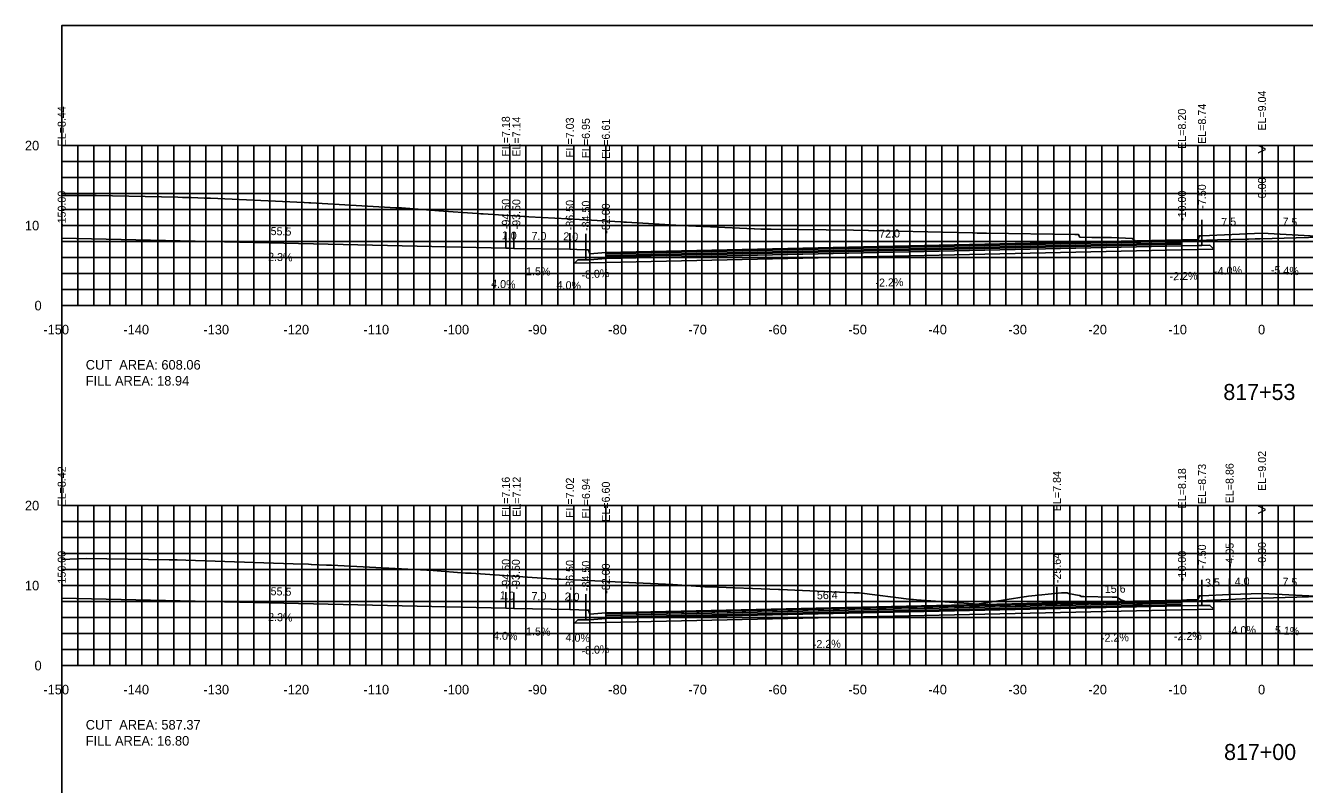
# Model space of a CAD drawing. Extents: x 1797419 to 1809236, y 248759 to 251512.
# Drawn here: x 1805196.5 to 1805356.3, y 250174.6 to 250269.4 of the extents above; entities that cross this region are included whole.
import ezdxf

# ---------------------------------------------------------------- set-up
doc = ezdxf.new("R2010")
doc.units = 0
for name, color, linetype in [('1', 7, 'Continuous'), ('10', 7, 'Continuous'), ('3', 7, 'Continuous'), ('31', 7, 'Continuous'), ('4', 7, 'Continuous'), ('60', 7, 'Continuous'), ('ANNO-TXT', 7, 'Continuous'), ('BASE', 7, 'Continuous'), ('CL-CNST', 7, 'Continuous'), ('Level 62', 7, 'Continuous'), ('LOWER BINDER', 7, 'Continuous'), ('M-ROADS', 7, 'Continuous'), ('UPPER BINDER', 7, 'Continuous'), ('WEARING', 7, 'Continuous')]:
    doc.layers.add(name, color=color, linetype=linetype)

msp = doc.modelspace()

# ---------------------------------------------------------------- linework, layer by layer
for p, q in [((1805351, 250243.47), (1805351, 250245.47)), ((1805201, 250242.87), (1805201, 250244.87)), ((1805341, 250242.63), (1805341, 250244.63)), ((1805341, 250242.63), (1805341, 250244.63)), ((1805343.5, 250243.17), (1805343.5, 250245.17)), ((1805256.5, 250241.61), (1805256.5, 250243.61)), ((1805257.51, 250241.57), (1805257.51, 250243.57)), ((1805264.5, 250241.47), (1805264.5, 250243.47)), ((1805266.5, 250241.39), (1805266.5, 250243.39)), ((1805269, 250241.05), (1805269, 250243.05)), ((1805201, 250197.85), (1805201, 250199.85)), ((1805325.37, 250197.27), (1805325.37, 250199.27)), ((1805341, 250197.61), (1805341, 250199.61)), ((1805343.5, 250198.16), (1805343.5, 250200.16)), ((1805346.95, 250198.3), (1805346.95, 250200.3)), ((1805351, 250198.46), (1805351, 250200.46)), ((1805256.5, 250196.59), (1805256.5, 250198.59)), ((1805257.5, 250196.55), (1805257.5, 250198.55)), ((1805264.5, 250196.45), (1805264.5, 250198.45)), ((1805266.51, 250196.37), (1805266.51, 250198.37)), ((1805269, 250196.03), (1805269, 250198.03))]:
    msp.add_line(p, q)
for points in [[(1805201, 250079.43), (1805501, 250079.43), (1805501, 250269.43), (1805201, 250269.43)], [(1805343.5, 250243.17), (1805343.17, 250243.17), (1805343, 250242.67), (1805341, 250242.63), (1805341, 250241.91), (1805343, 250241.95), (1805343.5, 250241.95)], [(1805269, 250241.05), (1805267, 250240.89), (1805266.83, 250241.39), (1805266.5, 250241.39), (1805266.5, 250240.17), (1805267, 250240.17), (1805269, 250240.33)], [(1805343.5, 250198.16), (1805343.17, 250198.16), (1805343, 250197.66), (1805341, 250197.61), (1805341, 250196.89), (1805343, 250196.94), (1805343.5, 250196.94)], [(1805269, 250196.03), (1805267, 250195.87), (1805266.84, 250196.37), (1805266.51, 250196.37), (1805266.51, 250195.15), (1805267, 250195.15), (1805269, 250195.31)]]:
    msp.add_lwpolyline(points, close=True)
at = {"layer": '60'}
for p, q in [((1805200.94, 250254.43), (1805201, 250254.43)), ((1805201, 250234.43), (1805201, 250254.43)), ((1805200.94, 250244.43), (1805201, 250244.43)), ((1805200.94, 250234.43), (1805201, 250234.43)), ((1805201, 250234.43), (1805501, 250234.43)), ((1805201, 250234.37), (1805201, 250234.43)), ((1805211, 250234.37), (1805211, 250234.43)), ((1805221, 250234.37), (1805221, 250234.43)), ((1805231, 250234.37), (1805231, 250234.43)), ((1805241, 250234.37), (1805241, 250234.43)), ((1805251, 250234.37), (1805251, 250234.43)), ((1805261, 250234.37), (1805261, 250234.43)), ((1805271, 250234.37), (1805271, 250234.43)), ((1805281, 250234.37), (1805281, 250234.43)), ((1805291, 250234.37), (1805291, 250234.43)), ((1805301, 250234.37), (1805301, 250234.43)), ((1805311, 250234.37), (1805311, 250234.43)), ((1805321, 250234.37), (1805321, 250234.43)), ((1805331, 250234.37), (1805331, 250234.43)), ((1805341, 250234.37), (1805341, 250234.43)), ((1805351, 250234.37), (1805351, 250234.43)), ((1805200.94, 250209.43), (1805201, 250209.43)), ((1805201, 250189.43), (1805201, 250209.43)), ((1805200.94, 250199.43), (1805201, 250199.43)), ((1805200.94, 250189.43), (1805201, 250189.43)), ((1805201, 250189.43), (1805501, 250189.43)), ((1805201, 250189.37), (1805201, 250189.43)), ((1805211, 250189.37), (1805211, 250189.43)), ((1805221, 250189.37), (1805221, 250189.43)), ((1805231, 250189.37), (1805231, 250189.43)), ((1805241, 250189.37), (1805241, 250189.43)), ((1805251, 250189.37), (1805251, 250189.43)), ((1805261, 250189.37), (1805261, 250189.43)), ((1805271, 250189.37), (1805271, 250189.43)), ((1805281, 250189.37), (1805281, 250189.43)), ((1805291, 250189.37), (1805291, 250189.43)), ((1805301, 250189.37), (1805301, 250189.43)), ((1805311, 250189.37), (1805311, 250189.43)), ((1805321, 250189.37), (1805321, 250189.43)), ((1805331, 250189.37), (1805331, 250189.43)), ((1805341, 250189.37), (1805341, 250189.43)), ((1805351, 250189.37), (1805351, 250189.43))]:
    msp.add_line(p, q, dxfattribs=at)
at = {"layer": 'BASE'}
for points in [[(1805265.1, 250239.74), (1805265.51, 250240.14), (1805266.5, 250240.17), (1805267, 250240.17), (1805269, 250240.33), (1805341, 250241.91), (1805343, 250241.95), (1805343.5, 250241.95), (1805344.5, 250241.98), (1805344.98, 250241.5), (1805341, 250241.41), (1805269, 250239.83)], [(1805265.1, 250194.72), (1805265.51, 250195.13), (1805266.51, 250195.15), (1805267, 250195.15), (1805269, 250195.31), (1805341, 250196.89), (1805343, 250196.94), (1805343.5, 250196.94), (1805344.5, 250196.96), (1805344.98, 250196.48), (1805341, 250196.39), (1805269, 250194.81)]]:
    msp.add_lwpolyline(points, close=True, dxfattribs=at)
at = {"layer": 'CL-CNST'}
for points in [[(1805201, 250242.87), (1805256.5, 250241.61), (1805257.02, 250241.59), (1805257.51, 250241.57), (1805264.5, 250241.47), (1805265.38, 250241.43), (1805266.5, 250241.39), (1805266.77, 250241.39), (1805266.83, 250241.39), (1805267, 250240.89), (1805269, 250241.05), (1805341, 250242.63), (1805341, 250242.63), (1805342.52, 250242.66), (1805343, 250242.67), (1805343.1, 250242.96), (1805343.17, 250243.17), (1805343.23, 250243.17), (1805343.5, 250243.17), (1805351, 250243.47), (1805358.5, 250243.07)], [(1805201, 250197.86), (1805256.5, 250196.59), (1805257.5, 250196.55), (1805264.5, 250196.45), (1805265.63, 250196.4), (1805266.51, 250196.37), (1805266.56, 250196.37), (1805266.84, 250196.37), (1805267, 250195.87), (1805269, 250196.03), (1805325.37, 250197.27), (1805341, 250197.61), (1805341.6, 250197.63), (1805343, 250197.66), (1805343.17, 250198.16), (1805343.5, 250198.16), (1805346.95, 250198.3), (1805351, 250198.46), (1805358.5, 250198.07)]]:
    msp.add_lwpolyline(points, dxfattribs=at)
at = {"layer": 'Level 62'}
for p, q in [((1805201, 250254.43), (1805501, 250254.43)), ((1805201, 250234.43), (1805201, 250254.43)), ((1805203, 250234.43), (1805203, 250254.43)), ((1805205, 250234.43), (1805205, 250254.43)), ((1805207, 250234.43), (1805207, 250254.43)), ((1805209, 250234.43), (1805209, 250254.43)), ((1805211, 250234.43), (1805211, 250254.43)), ((1805213, 250234.43), (1805213, 250254.43)), ((1805215, 250234.43), (1805215, 250254.43)), ((1805217, 250234.43), (1805217, 250254.43)), ((1805219, 250234.43), (1805219, 250254.43)), ((1805221, 250234.43), (1805221, 250254.43)), ((1805223, 250234.43), (1805223, 250254.43)), ((1805225, 250234.43), (1805225, 250254.43)), ((1805227, 250234.43), (1805227, 250254.43)), ((1805229, 250234.43), (1805229, 250254.43)), ((1805231, 250234.43), (1805231, 250254.43)), ((1805233, 250234.43), (1805233, 250254.43)), ((1805235, 250234.43), (1805235, 250254.43)), ((1805237, 250234.43), (1805237, 250254.43)), ((1805239, 250234.43), (1805239, 250254.43)), ((1805241, 250234.43), (1805241, 250254.43)), ((1805243, 250234.43), (1805243, 250254.43)), ((1805245, 250234.43), (1805245, 250254.43)), ((1805247, 250234.43), (1805247, 250254.43)), ((1805249, 250234.43), (1805249, 250254.43)), ((1805251, 250234.43), (1805251, 250254.43)), ((1805253, 250234.43), (1805253, 250254.43)), ((1805255, 250234.43), (1805255, 250254.43)), ((1805257, 250234.43), (1805257, 250254.43)), ((1805259, 250234.43), (1805259, 250254.43)), ((1805261, 250234.43), (1805261, 250254.43)), ((1805263, 250234.43), (1805263, 250254.43)), ((1805265, 250234.43), (1805265, 250254.43)), ((1805267, 250234.43), (1805267, 250254.43)), ((1805269, 250234.43), (1805269, 250254.43)), ((1805271, 250234.43), (1805271, 250254.43)), ((1805273, 250234.43), (1805273, 250254.43)), ((1805275, 250234.43), (1805275, 250254.43)), ((1805277, 250234.43), (1805277, 250254.43)), ((1805279, 250234.43), (1805279, 250254.43)), ((1805281, 250234.43), (1805281, 250254.43)), ((1805283, 250234.43), (1805283, 250254.43)), ((1805285, 250234.43), (1805285, 250254.43)), ((1805287, 250234.43), (1805287, 250254.43)), ((1805289, 250234.43), (1805289, 250254.43)), ((1805291, 250234.43), (1805291, 250254.43)), ((1805293, 250234.43), (1805293, 250254.43)), ((1805295, 250234.43), (1805295, 250254.43)), ((1805297, 250234.43), (1805297, 250254.43)), ((1805299, 250234.43), (1805299, 250254.43)), ((1805301, 250234.43), (1805301, 250254.43)), ((1805303, 250234.43), (1805303, 250254.43)), ((1805305, 250234.43), (1805305, 250254.43)), ((1805307, 250234.43), (1805307, 250254.43)), ((1805309, 250234.43), (1805309, 250254.43)), ((1805311, 250234.43), (1805311, 250254.43)), ((1805313, 250234.43), (1805313, 250254.43)), ((1805315, 250234.43), (1805315, 250254.43)), ((1805317, 250234.43), (1805317, 250254.43)), ((1805319, 250234.43), (1805319, 250254.43)), ((1805321, 250234.43), (1805321, 250254.43)), ((1805323, 250234.43), (1805323, 250254.43)), ((1805325, 250234.43), (1805325, 250254.43)), ((1805327, 250234.43), (1805327, 250254.43)), ((1805329, 250234.43), (1805329, 250254.43)), ((1805331, 250234.43), (1805331, 250254.43)), ((1805333, 250234.43), (1805333, 250254.43)), ((1805335, 250234.43), (1805335, 250254.43)), ((1805337, 250234.43), (1805337, 250254.43)), ((1805339, 250234.43), (1805339, 250254.43)), ((1805341, 250234.43), (1805341, 250254.43)), ((1805343, 250234.43), (1805343, 250254.43)), ((1805345, 250234.43), (1805345, 250254.43)), ((1805347, 250234.43), (1805347, 250254.43)), ((1805349, 250234.43), (1805349, 250254.43)), ((1805351, 250234.43), (1805351, 250254.43)), ((1805353, 250234.43), (1805353, 250254.43)), ((1805355, 250234.43), (1805355, 250254.43)), ((1805201, 250252.43), (1805501, 250252.43)), ((1805201, 250250.43), (1805501, 250250.43)), ((1805201, 250248.43), (1805501, 250248.43)), ((1805201, 250246.43), (1805501, 250246.43)), ((1805201, 250244.43), (1805501, 250244.43)), ((1805201, 250242.43), (1805501, 250242.43)), ((1805201, 250240.43), (1805501, 250240.43)), ((1805201, 250238.43), (1805501, 250238.43)), ((1805201, 250236.43), (1805501, 250236.43)), ((1805201, 250234.43), (1805501, 250234.43)), ((1805201, 250209.43), (1805501, 250209.43)), ((1805201, 250189.43), (1805201, 250209.43)), ((1805203, 250189.43), (1805203, 250209.43)), ((1805205, 250189.43), (1805205, 250209.43)), ((1805207, 250189.43), (1805207, 250209.43)), ((1805209, 250189.43), (1805209, 250209.43)), ((1805211, 250189.43), (1805211, 250209.43)), ((1805213, 250189.43), (1805213, 250209.43)), ((1805215, 250189.43), (1805215, 250209.43)), ((1805217, 250189.43), (1805217, 250209.43)), ((1805219, 250189.43), (1805219, 250209.43)), ((1805221, 250189.43), (1805221, 250209.43)), ((1805223, 250189.43), (1805223, 250209.43)), ((1805225, 250189.43), (1805225, 250209.43)), ((1805227, 250189.43), (1805227, 250209.43)), ((1805229, 250189.43), (1805229, 250209.43)), ((1805231, 250189.43), (1805231, 250209.43)), ((1805233, 250189.43), (1805233, 250209.43)), ((1805235, 250189.43), (1805235, 250209.43)), ((1805237, 250189.43), (1805237, 250209.43)), ((1805239, 250189.43), (1805239, 250209.43)), ((1805241, 250189.43), (1805241, 250209.43)), ((1805243, 250189.43), (1805243, 250209.43)), ((1805245, 250189.43), (1805245, 250209.43)), ((1805247, 250189.43), (1805247, 250209.43)), ((1805249, 250189.43), (1805249, 250209.43)), ((1805251, 250189.43), (1805251, 250209.43)), ((1805253, 250189.43), (1805253, 250209.43)), ((1805255, 250189.43), (1805255, 250209.43)), ((1805257, 250189.43), (1805257, 250209.43)), ((1805259, 250189.43), (1805259, 250209.43)), ((1805261, 250189.43), (1805261, 250209.43)), ((1805263, 250189.43), (1805263, 250209.43)), ((1805265, 250189.43), (1805265, 250209.43)), ((1805267, 250189.43), (1805267, 250209.43)), ((1805269, 250189.43), (1805269, 250209.43)), ((1805271, 250189.43), (1805271, 250209.43)), ((1805273, 250189.43), (1805273, 250209.43)), ((1805275, 250189.43), (1805275, 250209.43)), ((1805277, 250189.43), (1805277, 250209.43)), ((1805279, 250189.43), (1805279, 250209.43)), ((1805281, 250189.43), (1805281, 250209.43)), ((1805283, 250189.43), (1805283, 250209.43)), ((1805285, 250189.43), (1805285, 250209.43)), ((1805287, 250189.43), (1805287, 250209.43)), ((1805289, 250189.43), (1805289, 250209.43)), ((1805291, 250189.43), (1805291, 250209.43)), ((1805293, 250189.43), (1805293, 250209.43)), ((1805295, 250189.43), (1805295, 250209.43)), ((1805297, 250189.43), (1805297, 250209.43)), ((1805299, 250189.43), (1805299, 250209.43)), ((1805301, 250189.43), (1805301, 250209.43)), ((1805303, 250189.43), (1805303, 250209.43)), ((1805305, 250189.43), (1805305, 250209.43)), ((1805307, 250189.43), (1805307, 250209.43)), ((1805309, 250189.43), (1805309, 250209.43)), ((1805311, 250189.43), (1805311, 250209.43)), ((1805313, 250189.43), (1805313, 250209.43)), ((1805315, 250189.43), (1805315, 250209.43)), ((1805317, 250189.43), (1805317, 250209.43)), ((1805319, 250189.43), (1805319, 250209.43)), ((1805321, 250189.43), (1805321, 250209.43)), ((1805323, 250189.43), (1805323, 250209.43)), ((1805325, 250189.43), (1805325, 250209.43)), ((1805327, 250189.43), (1805327, 250209.43)), ((1805329, 250189.43), (1805329, 250209.43)), ((1805331, 250189.43), (1805331, 250209.43)), ((1805333, 250189.43), (1805333, 250209.43)), ((1805335, 250189.43), (1805335, 250209.43)), ((1805337, 250189.43), (1805337, 250209.43)), ((1805339, 250189.43), (1805339, 250209.43)), ((1805341, 250189.43), (1805341, 250209.43)), ((1805343, 250189.43), (1805343, 250209.43)), ((1805345, 250189.43), (1805345, 250209.43)), ((1805347, 250189.43), (1805347, 250209.43)), ((1805349, 250189.43), (1805349, 250209.43)), ((1805351, 250189.43), (1805351, 250209.43)), ((1805353, 250189.43), (1805353, 250209.43)), ((1805355, 250189.43), (1805355, 250209.43)), ((1805201, 250207.43), (1805501, 250207.43)), ((1805201, 250205.43), (1805501, 250205.43)), ((1805201, 250203.43), (1805501, 250203.43)), ((1805201, 250201.43), (1805501, 250201.43)), ((1805201, 250199.43), (1805501, 250199.43)), ((1805201, 250197.43), (1805501, 250197.43)), ((1805201, 250195.43), (1805501, 250195.43)), ((1805201, 250193.43), (1805501, 250193.43)), ((1805201, 250191.43), (1805501, 250191.43)), ((1805201, 250189.43), (1805501, 250189.43))]:
    msp.add_line(p, q, dxfattribs=at)
at = {"layer": 'LOWER BINDER'}
for points in [[(1805269, 250240.52), (1805269, 250240.71), (1805341, 250242.29), (1805341, 250242.1)], [(1805269, 250240.33), (1805269, 250240.52), (1805341, 250242.1), (1805341, 250241.91)], [(1805269, 250195.5), (1805269, 250195.69), (1805341, 250197.27), (1805341, 250197.08)], [(1805269, 250195.31), (1805269, 250195.5), (1805341, 250197.08), (1805341, 250196.89)]]:
    msp.add_lwpolyline(points, close=True, dxfattribs=at)
at = {"layer": 'M-ROADS'}
for points in [[(1805201, 250248.19), (1805204.94, 250248.2), (1805205.08, 250248.2), (1805205.29, 250248.2), (1805215.49, 250247.97), (1805216.09, 250247.96), (1805217.15, 250247.93), (1805217.19, 250247.93), (1805218.84, 250247.87), (1805219.5, 250247.86), (1805219.6, 250247.85), (1805231.29, 250247.3), (1805231.87, 250247.28), (1805232.12, 250247.28), (1805242.75, 250246.65), (1805242.99, 250246.64), (1805243.46, 250246.63), (1805248.14, 250246.29), (1805252.92, 250245.93), (1805253.38, 250245.92), (1805253.66, 250245.9), (1805258.76, 250245.56), (1805258.95, 250245.56), (1805259.39, 250245.54), (1805264.23, 250245.27), (1805270.89, 250244.88), (1805271.25, 250244.87), (1805271.6, 250244.86), (1805278.41, 250244.46), (1805287.53, 250244.02), (1805287.59, 250244.02), (1805288.38, 250244), (1805288.91, 250243.98), (1805289.62, 250243.98), (1805289.67, 250243.98), (1805299.94, 250243.84), (1805314.8, 250243.51), (1805314.85, 250243.51), (1805315.41, 250243.5), (1805315.85, 250243.49), (1805315.88, 250243.49), (1805315.92, 250243.49), (1805316.55, 250243.48), (1805327.62, 250243.33), (1805327.82, 250243.33), (1805327.98, 250243.33), (1805328.01, 250243.34), (1805328.24, 250242.98), (1805329.72, 250242.93), (1805329.99, 250242.93), (1805331.17, 250242.93), (1805331.42, 250242.93), (1805332.21, 250242.94), (1805333.09, 250242.91), (1805334.79, 250242.82), (1805334.98, 250242.65), (1805335.34, 250242.35), (1805335.79, 250242.37), (1805335.81, 250242.37), (1805335.84, 250242.38), (1805335.84, 250242.38), (1805335.86, 250242.37), (1805345.45, 250242.63), (1805349.15, 250242.74), (1805349.31, 250242.74), (1805350.13, 250242.77), (1805350.78, 250242.79), (1805361.29, 250243.06)], [(1805201, 250202.68), (1805204.07, 250202.8), (1805214.43, 250202.64), (1805214.48, 250202.64), (1805215.01, 250202.63), (1805215.21, 250202.63), (1805215.43, 250202.63), (1805216.52, 250202.6), (1805229.94, 250202.14), (1805231.83, 250202.09), (1805232.17, 250202.08), (1805232.21, 250202.08), (1805234.09, 250201.98), (1805234.71, 250201.97), (1805247.43, 250201.3), (1805251.46, 250201), (1805251.66, 250200.99), (1805252.18, 250200.97), (1805262.75, 250200.22), (1805263.01, 250200.22), (1805263.12, 250200.22), (1805263.35, 250200.22), (1805272.73, 250199.79), (1805277.38, 250199.58), (1805281.38, 250199.28), (1805281.58, 250199.28), (1805281.87, 250199.27), (1805290.56, 250198.94), (1805290.79, 250198.94), (1805300.05, 250198.53), (1805300.44, 250198.51), (1805300.65, 250198.51), (1805307.18, 250197.69), (1805307.43, 250197.68), (1805307.82, 250197.65), (1805314.3, 250197.19), (1805315.4, 250197.12), (1805321.81, 250198.09), (1805325.94, 250198.53), (1805326.11, 250198.53), (1805326.29, 250198.53), (1805326.51, 250198.53), (1805326.65, 250198.53), (1805326.8, 250198.44), (1805328.14, 250198.2), (1805328.29, 250198.18), (1805328.36, 250198.07), (1805328.74, 250198.06), (1805332.29, 250197.99), (1805332.3, 250197.99), (1805332.31, 250197.99), (1805332.34, 250197.99), (1805332.9, 250197.97), (1805332.91, 250197.97), (1805333.36, 250197.64), (1805335.27, 250196.99), (1805336.27, 250197.21), (1805336.34, 250197.22), (1805337.78, 250197.29), (1805349.46, 250197.83), (1805359.77, 250198.09)]]:
    msp.add_lwpolyline(points, dxfattribs=at)
at = {"layer": 'UPPER BINDER'}
for points in [[(1805341, 250242.48), (1805269, 250240.9), (1805269, 250240.71), (1805341, 250242.29)], [(1805341, 250197.46), (1805269, 250195.88), (1805269, 250195.69), (1805341, 250197.27)]]:
    msp.add_lwpolyline(points, close=True, dxfattribs=at)
at = {"layer": 'WEARING'}
for points in [[(1805341, 250242.63), (1805269, 250241.05), (1805269, 250240.9), (1805341, 250242.48)], [(1805341, 250197.61), (1805269, 250196.03), (1805269, 250195.88), (1805341, 250197.46)]]:
    msp.add_lwpolyline(points, close=True, dxfattribs=at)

# ---------------------------------------------------------------- texts
at = {"layer": '1'}
for s, p in [('817+53', (1805346.17, 250222.63)), ('817+00', (1805346.26, 250177.63))]:
    msp.add_text(s, height=2, dxfattribs=at).set_placement(p)
at = {"layer": '10'}
for s, p in [('-150', (1805198.7, 250230.83)), ('-140', (1805208.7, 250230.83)), ('-130', (1805218.7, 250230.83)), ('-120', (1805228.7, 250230.83)), ('-110', (1805238.7, 250230.83)), ('-100', (1805248.7, 250230.83)), ('-90', (1805259.3, 250230.83)), ('-80', (1805269.3, 250230.83)), ('-70', (1805279.3, 250230.83)), ('-60', (1805289.3, 250230.83)), ('-50', (1805299.3, 250230.83)), ('-40', (1805309.3, 250230.83)), ('-30', (1805319.3, 250230.83)), ('-20', (1805329.3, 250230.83)), ('-10', (1805339.3, 250230.83)), ('0', (1805350.5, 250230.83)), ('-150', (1805198.7, 250185.83)), ('-140', (1805208.7, 250185.83)), ('-130', (1805218.7, 250185.83)), ('-120', (1805228.7, 250185.83)), ('-110', (1805238.7, 250185.83)), ('-100', (1805248.7, 250185.83)), ('-90', (1805259.3, 250185.83)), ('-80', (1805269.3, 250185.83)), ('-70', (1805279.3, 250185.83)), ('-60', (1805289.3, 250185.83)), ('-50', (1805299.3, 250185.83)), ('-40', (1805309.3, 250185.83)), ('-30', (1805319.3, 250185.83)), ('-20', (1805329.3, 250185.83)), ('-10', (1805339.3, 250185.83)), ('0', (1805350.5, 250185.83))]:
    msp.add_text(s, height=1.2, dxfattribs=at).set_placement(p)
at = {"layer": '3'}
for s, p in [('EL=9.04', (1805351.5, 250256.29)), ('EL=8.44', (1805201.5, 250254.33)), ('EL=8.20', (1805341.5, 250254.02)), ('EL=8.20', (1805341.5, 250254.02)), ('EL=8.74', (1805344, 250254.64)), ('EL=7.18', (1805257, 250253.08)), ('EL=7.14', (1805258.33, 250253.04)), ('EL=7.03', (1805265, 250252.93)), ('EL=6.95', (1805267, 250252.85)), ('EL=6.61', (1805269.5, 250252.76)), ('0.00', (1805351.5, 250247.84)), ('-150.00', (1805201.5, 250244.25)), ('-10.00', (1805341.5, 250245.01)), ('-10.00', (1805341.5, 250245.01)), ('-7.50', (1805344, 250246.54)), ('-94.50', (1805257, 250243.99)), ('-93.50', (1805258.31, 250243.95)), ('-86.50', (1805265, 250243.84)), ('-84.50', (1805267, 250243.76)), ('-82.00', (1805269.5, 250243.42)), ('EL=9.02', (1805351.5, 250211.25)), ('EL=8.42', (1805201.5, 250209.32)), ('EL=7.84', (1805325.87, 250208.73)), ('EL=8.18', (1805341.5, 250209.08)), ('EL=8.73', (1805344, 250209.62)), ('EL=8.86', (1805347.45, 250209.71)), ('EL=7.16', (1805257, 250208.01)), ('EL=7.12', (1805258.35, 250208.02)), ('EL=7.02', (1805265, 250207.91)), ('EL=6.94', (1805267.01, 250207.83)), ('EL=6.60', (1805269.5, 250207.41)), ('-7.50', (1805344, 250201.53)), ('-4.05', (1805347.45, 250201.74)), ('-0.00', (1805351.5, 250201.83)), ('-150.00', (1805201.5, 250199.24)), ('-94.50', (1805257, 250198.97)), ('-93.50', (1805258.25, 250198.93)), ('-86.50', (1805265, 250198.83)), ('-84.50', (1805267.01, 250198.75)), ('-25.64', (1805325.87, 250199.73)), ('-10.00', (1805341.5, 250199.99)), ('-82.00', (1805269.5, 250198.41))]:
    msp.add_text(s, height=1, rotation=90, dxfattribs=at).set_placement(p)
at = {"layer": '31'}
for s, p in [('20', (1805196.4, 250253.83)), ('10', (1805196.4, 250243.83)), ('0', (1805197.6, 250233.83)), ('20', (1805196.4, 250208.83)), ('10', (1805196.4, 250198.83)), ('0', (1805197.6, 250188.83))]:
    msp.add_text(s, height=1.2, dxfattribs=at).set_placement(p)
at = {"layer": '4'}
for s, rotation, p in [('7.5', 2.2905, (1805345.93, 250244.37)), ('7.5', 356.9015, (1805353.53, 250244.44)), ('55.5', 358.4206, (1805227.09, 250243.25)), ('1.0', 357.7103, (1805255.98, 250242.73)), ('72.0', 1.2603, (1805303.16, 250242.9)), ('7.0', 359.1406, (1805259.7, 250242.64)), ('2.0', 357.7094, (1805263.67, 250242.6)), ('2.3%', 358.4206, (1805226.78, 250240.04)), ('1.5%', 359.1406, (1805259.02, 250238.23)), ('-8.0%', 4.5755, (1805266, 250237.75)), ('-4.0%', 2.2905, (1805345.04, 250238.23)), ('-5.4%', 356.9015, (1805352.08, 250238.41)), ('4.0%', 357.7103, (1805254.65, 250236.68)), ('4.0%', 357.7094, (1805262.83, 250236.53)), ('-2.2%', 1.2603, (1805302.7, 250236.79)), ('-2.2%', 1.2607, (1805339.46, 250237.59)), ('55.5', 358.4206, (1805227.09, 250198.23)), ('15.6', 1.2603, (1805331.36, 250198.5)), ('3.5', 2.2907, (1805343.9, 250199.27)), ('4.0', 2.2907, (1805347.61, 250199.42)), ('7.5', 357.0691, (1805353.53, 250199.43)), ('1.0', 357.7086, (1805255.73, 250197.73)), ('7.0', 359.1406, (1805259.7, 250197.62)), ('2.0', 357.7102, (1805263.83, 250197.58)), ('56.4', 1.2603, (1805295.38, 250197.71)), ('2.3%', 358.4206, (1805226.78, 250195.02)), ('1.5%', 359.1406, (1805259.02, 250193.21)), ('-4.0%', 2.2907, (1805346.77, 250193.28)), ('5.1%', 357.0691, (1805352.59, 250193.37)), ('4.0%', 357.7086, (1805254.89, 250192.71)), ('4.0%', 357.7102, (1805263.95, 250192.47)), ('-2.2%', 1.2603, (1805294.88, 250191.6)), ('-2.2%', 1.2603, (1805330.88, 250192.39)), ('-2.2%', 1.2603, (1805340, 250192.59)), ('-8.0%', 4.5738, (1805266, 250190.77))]:
    msp.add_text(s, height=1, rotation=rotation, dxfattribs=at).set_placement(p)
at = {"layer": '60'}
for s, height, p in [('>', 1.5, (1805350.39, 250253.26)), ('-', 0.0001, (1805201, 250234.43)), ('>', 1.5, (1805350.39, 250208.2)), ('-', 0.0001, (1805201, 250189.43))]:
    msp.add_text(s, height=height, dxfattribs=at).set_placement(p)
at = {"layer": 'ANNO-TXT'}
for s, p in [('CUT  AREA: 608.06', (1805204, 250226.43)), ('FILL AREA: 18.94', (1805204, 250224.43)), ('CUT  AREA: 587.37', (1805204, 250181.43)), ('FILL AREA: 16.80', (1805204, 250179.43))]:
    msp.add_text(s, height=1.2, dxfattribs=at).set_placement(p)

doc.saveas('drawing.dxf')
